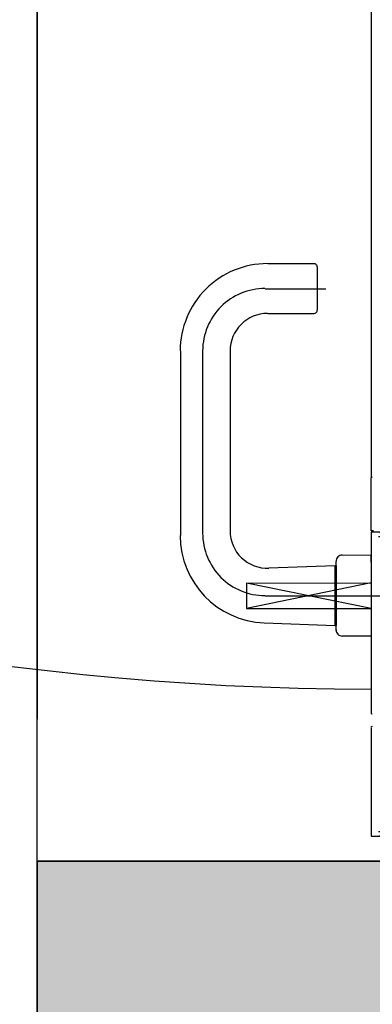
# Model space of a CAD drawing. Extents: x 2 to 87, y -108 to 11.
# Tile 337 of 352: x 49.621 to 49.762, y -12.414 to -12.018. Entities that reach past the tile are written whole.
import ezdxf

# ---------------------------------------------------------------- set-up
doc = ezdxf.new("R2010")
doc.units = 0
doc.header["$MEASUREMENT"] = 0
doc.linetypes.add('$BER_SCHNITTEBENE_1_2_', pattern=[1.001, 0.001, -1])
doc.linetypes.add('DASHDOT', pattern=[1, 0.5, -0.25, 0, -0.25])
for name, color, linetype in [('2', 7, 'CONTINUOUS'), ('23', 7, 'CONTINUOUS'), ('25', 7, 'CONTINUOUS'), ('32', 7, 'CONTINUOUS'), ('5', 7, 'CONTINUOUS'), ('8', 7, 'CONTINUOUS')]:
    doc.layers.add(name, color=color, linetype=linetype)

msp = doc.modelspace()

# ---------------------------------------------------------------- linework, layer by layer
at = {"layer": '2', "color": 62, "linetype": 'Continuous'}
for p, q in [((49.62759999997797, -14.61250000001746), (49.62759999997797, -10.30749999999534)), ((50.02759999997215, -12.35610000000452), (49.62759999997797, -12.35610000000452))]:
    msp.add_line(p, q, dxfattribs=at)
at = {"layer": '23', "color": 62, "linetype": 'Continuous'}
msp.add_line((49.761599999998, -11.25310000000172), (49.761599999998, -12.20209999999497), dxfattribs=at)
msp.add_arc((49.76150762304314, -11.15644563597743), 1.130605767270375, 180, 270, dxfattribs=at)
at = {"layer": '25', "color": 62, "linetype": 'Continuous'}
for q in [(50.02759999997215, -12.35610000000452), (49.62759999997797, -12.87960000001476)]:
    msp.add_line((49.62759999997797, -12.35610000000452), q, dxfattribs=at)
for points in [[(49.62759999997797, -12.35610000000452), (49.62759999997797, -12.35610000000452), (50.02759999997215, -12.35610000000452)], [(49.62759999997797, -12.35610000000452), (49.62759999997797, -12.87960000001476), (50.02759999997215, -12.87960000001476)], [(49.62759999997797, -12.35610000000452), (50.02759999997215, -12.35610000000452), (50.02759999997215, -12.87960000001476)]]:
    msp.add_solid(points, dxfattribs=at)
at = {"layer": '32', "color": 62, "linetype": 'Continuous'}
for p, q in [((49.7385999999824, -12.11639999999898), (49.72009999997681, -12.11639999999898)), ((49.74009999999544, -12.13490000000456), (49.74009999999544, -12.11790000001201)), ((49.7385999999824, -12.1364000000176), (49.72009999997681, -12.1364000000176)), ((49.68509999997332, -12.15140000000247), (49.68509999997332, -12.22550000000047)), ((49.70509999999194, -12.15140000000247), (49.70509999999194, -12.22359999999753)), ((49.74709999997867, -12.23759999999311), (49.72060000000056, -12.2386000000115))]:
    msp.add_line(p, q, dxfattribs=at)
for points in [[(49.76259999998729, -12.22350000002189), (49.76259999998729, -12.22359999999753), (49.761599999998, -12.22359999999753), (49.761599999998, -12.20260000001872)], [(49.76459999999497, -12.22580000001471), (49.76609999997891, -12.22580000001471), (49.76609999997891, -12.22520000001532), (49.76499999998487, -12.22410000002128), (49.761599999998, -12.22410000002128), (49.761599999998, -12.29660000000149)], [(49.761599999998, -12.23430000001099), (49.761599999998, -12.2333000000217), (49.75009999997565, -12.23339999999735)], [(49.761599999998, -12.23610000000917), (49.761599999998, -12.23430000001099), (49.761599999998, -12.23610000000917), (49.761599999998, -12.26310000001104), (49.761599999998, -12.26480000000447), (49.761599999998, -12.26579999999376), (49.75009999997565, -12.26589999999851)], [(49.71869999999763, -12.26050000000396), (49.74709999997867, -12.261599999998), (49.74709999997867, -12.23750000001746), (49.74759999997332, -12.23750000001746), (49.74759999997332, -12.261599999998), (49.74709999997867, -12.261599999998), (49.74709999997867, -12.25920000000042), (49.74709999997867, -12.24000000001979), (49.74709999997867, -12.23759999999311)], [(49.74759999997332, -12.26360000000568), (49.74759999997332, -12.26339999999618), (49.74759999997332, -12.23589999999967)], [(49.761599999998, -12.30259999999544), (49.761599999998, -12.3460999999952), (49.76499999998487, -12.3460999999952), (49.76609999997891, -12.34500000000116), (49.76609999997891, -12.34440000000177), (49.76459999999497, -12.34440000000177)]]:
    msp.add_lwpolyline(points, dxfattribs=at)
for centre, radius, start, end in [((49.72000732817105, -12.15130149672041), 0.03499996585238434, 90.00010833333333, 180.0001944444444), ((49.73850726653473, -12.11780147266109), 0.001499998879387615, 0.0001083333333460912, 90.00019444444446), ((49.72000734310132, -12.15130151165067), 0.01499998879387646, 90.00010833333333, 180.0001944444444), ((49.73850731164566, -12.13480147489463), 0.001499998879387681, 270.0001083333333, 0.0001944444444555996), ((49.76200762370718, -12.20255144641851), 0.0005000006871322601, 90.00019444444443, 179.9996944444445), ((49.7200075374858, -12.22357512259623), 0.01499999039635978, 180.0001138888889, 272.1946611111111), ((49.72000757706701, -12.22549108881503), 0.03500002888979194, 180.0001916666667, 267.8056194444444), ((49.75000752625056, -12.23580139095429), 0.002499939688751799, 89.99876944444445, 180.0010055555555), ((49.75000764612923, -12.26330143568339), 0.002499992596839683, 179.9999833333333, 270.0004611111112), ((49.76200760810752, -12.29655141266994), 0.0004999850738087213, 179.9982888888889, 270.0069805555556), ((49.76200762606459, -12.30255140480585), 0.0005000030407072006, 90.00034722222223, 179.99965)]:
    msp.add_arc(centre, radius, start, end, dxfattribs=at)
at = {"layer": '5', "color": 7, "linetype": 'DASHDOT'}
msp.add_line((49.62759999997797, -7.307499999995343), (49.62759999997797, -96.50750000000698), dxfattribs=at)
at = {"layer": '8', "color": 62, "linetype": '$BER_SCHNITTEBENE_1_2_'}
msp.add_line((49.62759999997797, -11.09910000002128), (49.62759999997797, -12.35610000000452), dxfattribs=at)
at = {"layer": '8', "color": 62, "linetype": 'Continuous'}
for p, q in [((49.71909999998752, -12.12640000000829), (49.74339999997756, -12.12640000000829)), ((49.69409999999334, -12.22460000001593), (49.69409999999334, -12.15140000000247)), ((49.71909999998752, -12.2496000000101), (49.76549999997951, -12.2496000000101))]:
    msp.add_line(p, q, dxfattribs=at)
msp.add_lwpolyline([(49.71159999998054, -12.24460000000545), (49.761599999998, -12.2445000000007), (49.71159999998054, -12.25470000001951), (49.761599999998, -12.25470000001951), (49.71159999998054, -12.24460000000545), (49.71159999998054, -12.25470000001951)], dxfattribs=at)
for centre, radius, start, end in [((49.71900733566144, -12.15130150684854), 0.02499997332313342, 90.00010833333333, 180.0001944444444), ((49.71900753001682, -12.22455152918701), 0.02499998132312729, 180.0001083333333, 270.0001944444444)]:
    msp.add_arc(centre, radius, start, end, dxfattribs=at)

doc.saveas('drawing.dxf')
